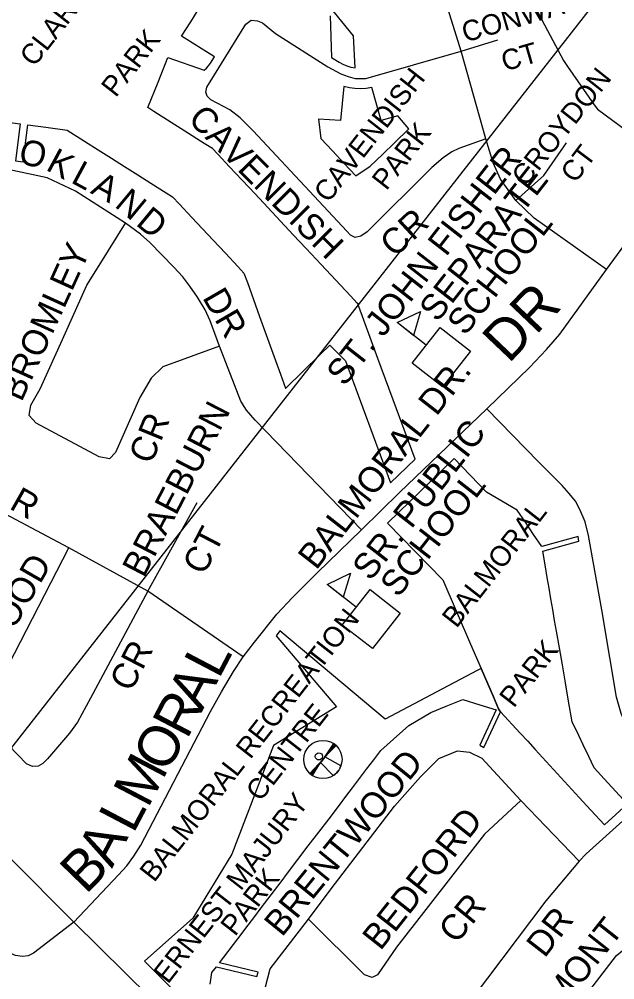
# Model space of a CAD drawing. Extents: x 586326 to 623965, y 4819854 to 4857850.
# Drawn here: x 603387 to 603971, y 4839945 to 4840886 of the extents above; entities that cross this region are included whole.
import ezdxf

# ---------------------------------------------------------------- set-up
doc = ezdxf.new("R2010")
doc.units = 0
for name, color, linetype in [('Lots_Concessions', 7, 'Continuous'), ('Major Rds and Hwys', 7, 'Continuous'), ('Minor Rd Lbls', 7, 'Continuous'), ('Minor Rds', 7, 'Continuous'), ('Park Lbls', 7, 'Continuous'), ('Park Outlines', 7, 'Continuous'), ('Private Rds', 7, 'Continuous'), ('Proposed Secondary Rds', 7, 'Continuous'), ('Rec Lbls', 7, 'Continuous'), ('Rec Syms', 7, 'Continuous'), ('School Syms_Lbls', 7, 'Continuous'), ('Secondary Rds Lbls', 7, 'Continuous')]:
    doc.layers.add(name, color=color, linetype=linetype)

msp = doc.modelspace()

# ---------------------------------------------------------------- linework, layer by layer
at = {"layer": 'Lots_Concessions'}
msp.add_line((603133.95, 4839858.47), (605873.21, 4843356.93), dxfattribs=at)
at = {"layer": 'Major Rds and Hwys'}
for points in [[(603440.82, 4840001.48), (603190.59, 4840252.52)], [(603740.36, 4839705.57), (603440.82, 4840001.48)]]:
    msp.add_lwpolyline(points, dxfattribs=at)
at = {"layer": 'Minor Rds'}
for points in [[(603820.15, 4840854.93), (603794.43, 4840937.83)], [(603844.39, 4840768.86), (603817.87, 4840759.56), (603811.11, 4840756.32), (603802.5, 4840750.4), (603791.45, 4840740.9), (603728.24, 4840677.72), (603721.84, 4840673.47), (603716.44, 4840672.34), (603711.69, 4840674.41), (603708.2, 4840678.37), (603616.4, 4840776.81), (603603.53, 4840789.54), (603593.45, 4840797.42), (603574.95, 4840807.14), (603571.29, 4840810.62), (603570.01, 4840814.5), (603571.01, 4840819.47), (603574.29, 4840824.71), (603609.33, 4840881.37), (603614.42, 4840885.02), (603620.69, 4840884.55), (603625.45, 4840882.57), (603638.36, 4840872.27), (603689.48, 4840839.32), (603702.43, 4840832.49), (603709.64, 4840829.91), (603716.47, 4840828.1), (603726.74, 4840828.09), (603820.15, 4840854.93)], [(603820.15, 4840854.93), (603856.05, 4840866.02)], [(603844.39, 4840768.86), (603820.15, 4840854.93)], [(603873.79, 4840708.64), (603858.59, 4840729.37), (603851.49, 4840745.47), (603844.39, 4840768.86)], [(603873.79, 4840708.64), (603901.27, 4840733.02), (603923.44, 4840764.94)], [(603491.21, 4840686.35), (603442.44, 4840717.51), (603414.51, 4840730.81), (603376.39, 4840738.79)], [(603962.45, 4840640.81), (603891.87, 4840691.02), (603873.79, 4840708.64)], [(603583.55, 4840565.81), (603527.77, 4840545.35), (603516.63, 4840534.53), (603505.33, 4840515.54), (603481.64, 4840461.42), (603475.7, 4840455.32), (603465.48, 4840457.34), (603403.67, 4840490.44), (603397.08, 4840497.82), (603398.48, 4840508.09), (603407.7, 4840523.97), (603429.52, 4840572.18), (603453.37, 4840625.46), (603467.07, 4840647.28), (603491.21, 4840686.35)], [(603583.55, 4840565.81), (603574.43, 4840590.69), (603569.34, 4840601.31), (603562.01, 4840613.88), (603554.25, 4840624.5), (603547.41, 4840633.52), (603538.83, 4840643.1), (603515.15, 4840667.41), (603506.05, 4840675.64), (603491.21, 4840686.35)], [(603722.66, 4840385.84), (603618.4, 4840493.27), (603610.04, 4840502.88), (603604.26, 4840511.86), (603583.55, 4840565.81)], [(603513.37, 4840325.62), (603561.62, 4840412.62)], [(603435.79, 4840368.18), (603357.33, 4840409.74)], [(603513.37, 4840325.62), (603456.96, 4840220.69), (603444.34, 4840197.2), (603436.37, 4840186.43), (603414.89, 4840161.44), (603410.21, 4840156.73), (603405.62, 4840154.16), (603400.33, 4840153.86), (603394.21, 4840156.54), (603350.38, 4840201.76), (603346.38, 4840206.36), (603345.12, 4840209.83), (603345.91, 4840215.22), (603348.03, 4840219.35), (603363.51, 4840233.49), (603369.66, 4840241.03), (603376.79, 4840253.17), (603435.79, 4840368.18)], [(603513.37, 4840325.62), (603435.79, 4840368.18)], [(603606.64, 4840261.2), (603513.37, 4840325.62)], [(603670.62, 4840004.2), (603692.88, 4840034.06), (603754.79, 4840114.86), (603780.45, 4840143.77), (603798.43, 4840161.85), (603816.5, 4840169.1), (603828.51, 4840167.8), (603840.53, 4840161.96), (603878.77, 4840120.63)], [(604021.07, 4840138.74), (603942.75, 4840068.41), (603935.69, 4840061.12)], [(603878.77, 4840120.63), (603843.06, 4840087.41), (603756.71, 4839976.89), (603738.12, 4839949.87), (603733.03, 4839947.27), (603725.42, 4839949.64), (603670.62, 4840004.2)], [(603878.77, 4840120.63), (603935.69, 4840061.12)], [(603935.69, 4840061.12), (603903.28, 4840022.36), (603817.98, 4839909.31), (603794.1, 4839877.66)], [(603794.1, 4839877.66), (603757.17, 4839830.62), (603748.77, 4839822.96), (603735.82, 4839821.82), (603723.61, 4839827.1), (603635.26, 4839917.72), (603630.39, 4839926.81), (603628.52, 4839937.88), (603632.99, 4839955.52), (603670.62, 4840004.2)], [(603856.9, 4839818.43), (603972.34, 4839968.7), (603977.85, 4839973.38), (603983.88, 4839976.61), (603988.59, 4839977.88), (603994.36, 4839978.53), (603998.89, 4839978.39), (604004.77, 4839977.2), (604010.55, 4839974.44), (604015.05, 4839971.13), (604019.13, 4839966.8), (604023.39, 4839960.9), (604050.12, 4839914.29)]]:
    msp.add_lwpolyline(points, dxfattribs=at)
at = {"layer": 'Park Outlines'}
for points in [[(603884.06, 4840914.32), (603904.85, 4840874.99), (603920.41, 4840845.56), (603924.42, 4840839.81), (603950.61, 4840802.35), (603953.78, 4840797.82), (603982.65, 4840776.74)], [(603373.03, 4840785.49), (603388.14, 4840783.52), (603383.41, 4840747.26), (603390.97, 4840746.28), (603395.69, 4840782.54), (603413.23, 4840780.25), (603434.08, 4840777.53), (603451.27, 4840766.65), (603464.66, 4840758.17), (603477.53, 4840750.02), (603490.41, 4840741.87), (603503.28, 4840733.72), (603516.15, 4840725.57), (603531.21, 4840716.04), (603537.39, 4840712.13), (603544.15, 4840704.9), (603556.44, 4840691.78), (603566.85, 4840680.66), (603577.26, 4840669.54), (603589.24, 4840656.75), (603601.42, 4840643.74), (603607.41, 4840637.34), (603610.79, 4840627.97), (603616.8, 4840611.35), (603622.75, 4840594.87), (603627.92, 4840580.54), (603633.1, 4840566.21), (603638.28, 4840551.85), (603643.14, 4840538.39), (603648.16, 4840524.5), (603648.29, 4840524.63), (603682.14, 4840557.47), (603691.61, 4840566.66), (603706.99, 4840551.4), (603751.11, 4840431.79), (603775.03, 4840454.99), (603738.66, 4840553.58), (603718.48, 4840608.3), (603718.3, 4840607.99), (603711.78, 4840614.96), (603683.04, 4840645.66), (603668.22, 4840661.5), (603655.72, 4840674.85), (603643.23, 4840688.19), (603630.73, 4840701.54), (603618.24, 4840714.89), (603605.75, 4840728.24), (603593.25, 4840741.58), (603581.8, 4840753.82), (603576.54, 4840759.44), (603568.56, 4840764.49), (603549.51, 4840776.55), (603519.13, 4840795.79), (603513.21, 4840799.54), (603523.23, 4840824.38), (603532.97, 4840848.54), (603568.42, 4840836.09), (603570.71, 4840838.22), (603572.77, 4840840.57), (603574.58, 4840843.12), (603578.41, 4840849.17), (603546.23, 4840869.55), (603555.19, 4840883.71), (603565.14, 4840899.41)], [(603691.96, 4840889.46), (603693.3, 4840848.66), (603700.59, 4840844.04), (603704.28, 4840841.98), (603708.17, 4840840.34), (603712.23, 4840839.15), (603716.39, 4840838.41), (603714.73, 4840869.69), (603691.84, 4840897.87)], [(603983, 4840117.14), (603967.84, 4840133.66), (603960.4, 4840141.76), (603950.56, 4840152.48), (603945.16, 4840163.79), (603939.77, 4840175.11), (603935.36, 4840184.35), (603928.98, 4840197.74), (603925.51, 4840217.75), (603922.41, 4840235.72), (603919.33, 4840253.51), (603916.47, 4840270.02), (603913.62, 4840286.54), (603911.8, 4840297.05), (603909.98, 4840307.55), (603908.17, 4840318.06), (603906.35, 4840328.57), (603904.53, 4840339.08), (603902.71, 4840349.59), (603900.07, 4840364.87), (603935.48, 4840374.7), (603934.69, 4840379.23), (603899.29, 4840369.39), (603891.19, 4840381.3), (603883.1, 4840393.21), (603875, 4840405.12), (603860.04, 4840413.96), (603845.08, 4840422.79), (603813.26, 4840455.57), (603748.08, 4840392.34), (603802.2, 4840336.63), (603829.49, 4840273.71), (603839.78, 4840249.97), (603839.78, 4840249.97), (603839.78, 4840249.97), (603851.82, 4840222.23), (603856.9, 4840210.5), (603857.72, 4840208.62), (603858.72, 4840207.53), (603858.72, 4840207.53), (603878.15, 4840186.38), (603885.37, 4840178.53), (603892.58, 4840170.67), (603899.8, 4840162.82), (603907.01, 4840154.96), (603914.23, 4840147.11), (603921.44, 4840139.26), (603928.66, 4840131.4), (603935.87, 4840123.55), (603947.21, 4840111.21), (603960.62, 4840096.61), (603982.78, 4840116.94)], [(603574.2, 4839940.48), (603576.08, 4839951.89), (603580.46, 4839957.66), (603619.97, 4839947.95), (603621.27, 4839952.33), (603583.48, 4839961.63), (603601.31, 4839985.08), (603611.45, 4839998.42), (603617.91, 4840006.91), (603624.36, 4840015.4), (603630.81, 4840023.89), (603637.27, 4840032.38), (603643.72, 4840040.87), (603650.18, 4840049.36), (603660.32, 4840062.7), (603670.46, 4840076.05), (603680.61, 4840089.39), (603690.75, 4840102.73), (603700.89, 4840116.07), (603707.35, 4840124.56), (603713.8, 4840133.05), (603720.71, 4840142.13), (603727.61, 4840151.22), (603734.56, 4840160.35), (603741.48, 4840169.45), (603753.98, 4840180.7), (603768.84, 4840194.08), (603790.43, 4840206.85), (603805.44, 4840212.86), (603821.86, 4840219.44), (603838.48, 4840214.42), (603854.62, 4840209.55), (603838.48, 4840174.71), (603842.54, 4840172.61), (603858.72, 4840207.53), (603857.72, 4840208.62), (603856.9, 4840210.5), (603851.82, 4840222.23), (603839.78, 4840249.97), (603835.85, 4840247.89), (603745.74, 4840200.29), (603642.67, 4840286.76), (603638.79, 4840282.06), (603697.9, 4840212.19), (603636.29, 4840174.51), (603601.42, 4840083.34), (603595.54, 4840067.95), (603557.37, 4840005.11), (603509.8, 4839963.18), (603568.27, 4839904.51)]]:
    msp.add_lwpolyline(points, dxfattribs=at)
msp.add_lwpolyline([(603732.63, 4840819.2), (603727.19, 4840818.36), (603721.69, 4840818.03), (603716.18, 4840818.22), (603710.72, 4840818.93), (603705.35, 4840820.16), (603701.86, 4840786.8), (603680.57, 4840788.09), (603682.64, 4840769.24), (603694.09, 4840757.01), (603705.54, 4840744.77), (603717, 4840732.54), (603731.12, 4840741.98), (603743.15, 4840753.65), (603755.18, 4840765.32), (603768.85, 4840778.58), (603758, 4840791.41), (603741.88, 4840786.81)], close=True, dxfattribs=at)
at = {"layer": 'Private Rds'}
msp.add_lwpolyline([(603440.82, 4840001.48), (603401.27, 4839971.05), (603395.96, 4839968.19), (603390.37, 4839967.66), (603383.66, 4839968.65), (603379.04, 4839970.76), (603374.87, 4839974.62), (603325.2, 4840044.32), (603321.19, 4840047.54), (603317.62, 4840049.34), (603313.11, 4840050.67), (603308.14, 4840051.29), (603303.83, 4840050.58), (603298.76, 4840047.85), (603044.99, 4839725.59), (603042.65, 4839720.45), (603040.65, 4839713.3), (603040.52, 4839706.28)], dxfattribs=at)
at = {"layer": 'Proposed Secondary Rds'}
for points in [[(603962.45, 4840640.81), (603987.7, 4840675.05), (603999.24, 4840692.68)], [(603845.43, 4840504.36), (603887.29, 4840544.94), (603903.71, 4840562.49), (603916.71, 4840577.61), (603962.45, 4840640.81)], [(603722.66, 4840385.84), (603759.84, 4840422.43), (603845.43, 4840504.36)], [(604021.07, 4840138.74), (603998.93, 4840165.45), (603991.1, 4840176.34), (603985.15, 4840186.59), (603976.94, 4840205.8), (603972.38, 4840221.85), (603965.86, 4840260.82), (603957.86, 4840307.43), (603945.05, 4840380.14), (603941.66, 4840393.52), (603936.55, 4840405.75), (603932.08, 4840413.77), (603926.04, 4840421.46), (603919.01, 4840429.11), (603896.1, 4840452.53), (603845.43, 4840504.36)], [(603606.64, 4840261.2), (603617.6, 4840275.55), (603639.54, 4840303), (603654.89, 4840319.33), (603679.14, 4840343.75), (603722.66, 4840385.84)], [(603440.82, 4840001.48), (603484.52, 4840047.67), (603492.55, 4840056.68), (603499.62, 4840066.05), (603506.34, 4840076.7), (603574.73, 4840207.91), (603585.3, 4840227.12), (603597.25, 4840246.98), (603606.64, 4840261.2)]]:
    msp.add_lwpolyline(points, dxfattribs=at)
at = {"layer": 'Rec Syms'}
for p, q in [((603696.29, 4840175.51), (603673.22, 4840145.98)), ((603673.22, 4840145.98), (603682.52, 4840157.89))]:
    msp.add_line(p, q, dxfattribs=at)
msp.add_lwpolyline([(603684.66, 4840160.77), (603671.93, 4840147.09), (603673.22, 4840145.98), (603674.54, 4840145.04), (603682.52, 4840157.89), (603694.79, 4840144.93), (603695.47, 4840145.37), (603696.37, 4840146.05), (603696.92, 4840146.49), (603697, 4840146.58), (603697.33, 4840146.85), (603698.15, 4840147.63), (603698.82, 4840148.37), (603699.52, 4840149.21), (603700.04, 4840149.92), (603700.56, 4840150.73), (603700.84, 4840151.13), (603701.17, 4840151.72), (603701.57, 4840152.46), (603701.81, 4840153.01), (603702.47, 4840154.56), (603686.72, 4840163.39), (603697.66, 4840174.35), (603696.29, 4840175.51), (603695.04, 4840176.39)], close=True, dxfattribs=at)
for centre, radius in [((603684.76, 4840160.75), 18.74), ((603680.8, 4840163.79), 3.5)]:
    msp.add_circle(centre, radius, dxfattribs=at)
at = {"layer": 'School Syms_Lbls'}
for p, q in [((603785.98, 4840566.6), (603757.57, 4840588.8)), ((603717.26, 4840309.96), (603688.85, 4840332.15))]:
    msp.add_line(p, q, dxfattribs=at)
for points in [[(603757.57, 4840588.8), (603780.35, 4840599.83), (603773.44, 4840576.33)], [(603772.35, 4840549.15), (603799.62, 4840584.05), (603829.22, 4840560.92), (603801.96, 4840526.02)], [(603688.85, 4840332.15), (603711.62, 4840343.18), (603704.71, 4840319.68)], [(603703.62, 4840292.51), (603730.89, 4840327.41), (603760.49, 4840304.27), (603733.23, 4840269.38)]]:
    msp.add_lwpolyline(points, close=True, dxfattribs=at)

# ---------------------------------------------------------------- texts
at = {"layer": 'Minor Rd Lbls'}
for s, height, rotation, p in [('CONWAY', 19.998, 16.22738, (603824.21, 4840863.18)), ('CT', 19.998, 16.22738, (603862.9, 4840834.84)), ('CROYDON', 19.998, 51.59989, (603883.66, 4840721.17)), ('CAVENDISH', 25.002, 315.00002, (603551.48, 4840787.1)), ('O', 25, 347.47121, (603385.48, 4840745.1)), ('K', 25, 331.65433, (603412.25, 4840738.92)), ('CT', 19.998, 53.05015, (603932.01, 4840724.48)), ('L', 25, 331.65433, (603436.76, 4840726.61)), ('A', 25, 331.65433, (603456.1, 4840716.14)), ('N', 25, 320.30095, (603479.69, 4840703.04)), ('D', 25, 320.30095, (603500.48, 4840685.1)), ('CR', 25.002, 42.85243, (603755.1, 4840651.76)), ('BROMLEY', 25.002, 65.52228, (603389.49, 4840510.28)), ('D', 25, 300.08971, (603566.17, 4840613.38)), ('R', 25, 300.08971, (603578.01, 4840592.28)), ('BRAEBURN', 25.002, 62.59244, (603509.19, 4840337.85)), ('CR', 25.002, 67.64273, (603516.75, 4840448.98)), ('R', 25, 330.44633, (603376.48, 4840407.1)), ('CT', 25.002, 62.59244, (603568.23, 4840340.29)), ('BEECHWOOD', 24.948, 60.00002, (603308.48, 4840160.1)), ('CR', 25.002, 62.59244, (603496.76, 4840225.9)), ('BRENTWOOD', 25.002, 50.82636, (603644.61, 4839986.01)), ('BEDFORD', 25.002, 51.65742, (603741.11, 4839972.58)), ('CR', 25.002, 50.78557, (603815.48, 4839979.1)), ('BELMONT', 25.002, 51.70986, (603879.88, 4839866.03)), ('DR', 25.002, 52.12503, (603901.92, 4839965.38))]:
    msp.add_text(s, height=height, rotation=rotation, dxfattribs=at).set_placement(p)
at = {"layer": 'Park Lbls'}
for s, p in [('CLARK', (603401.88, 4840838.49)), ('PARK', (603481.75, 4840808.62)), ('CAVENDISH', (603690.01, 4840705.28)), ('PARK', (603746.96, 4840717.4)), ('BALMORAL', (603815.61, 4840288.55)), ('PARK', (603871.77, 4840210.44)), ('ERNEST MAJURY ', (603532.88, 4839939.93)), ('PARK', (603598.66, 4839986.62))]:
    msp.add_text(s, height=19.992, rotation=52.00002, dxfattribs=at).set_placement(p)
at = {"layer": 'Rec Lbls'}
for s, p in [('BALMORAL RECREATION ', (603519.43, 4840039.52)), ('                 CENTRE', (603545.7, 4840019))]:
    msp.add_text(s, height=20, rotation=52.00002, dxfattribs=at).set_placement(p)
at = {"layer": 'School Syms_Lbls'}
for s, p in [('ST. JOHN FISHER', (603705.9, 4840525.34)), ('SEPARATE', (603796.95, 4840588.26)), ('SCHOOL', (603824.19, 4840575)), ('BALMORAL DR.', (603678.17, 4840345.52)), ('SR. PUBLIC', (603731.35, 4840334.66)), ('SCHOOL', (603758.6, 4840318.4))]:
    msp.add_text(s, height=25, rotation=52.00002, dxfattribs=at).set_placement(p)
at = {"layer": 'Secondary Rds Lbls'}
for s, height, rotation, p in [('DR', 39.99, 46.43627, (603866.73, 4840547.97)), ('AL', 40.002, 62.30055, (603566.17, 4840207.23)), ('R', 40, 62.30055, (603551.61, 4840179.67)), ('O', 40, 62.30055, (603532.24, 4840146.4)), ('M', 40, 62.30055, (603513.21, 4840112.27)), ('L', 40, 62.30055, (603499.01, 4840087.26)), ('A', 40, 62.30055, (603478.07, 4840053.53)), ('B', 40, 45.85512, (603452.53, 4840027.76))]:
    msp.add_text(s, height=height, rotation=rotation, dxfattribs=at).set_placement(p)

doc.saveas('drawing.dxf')
